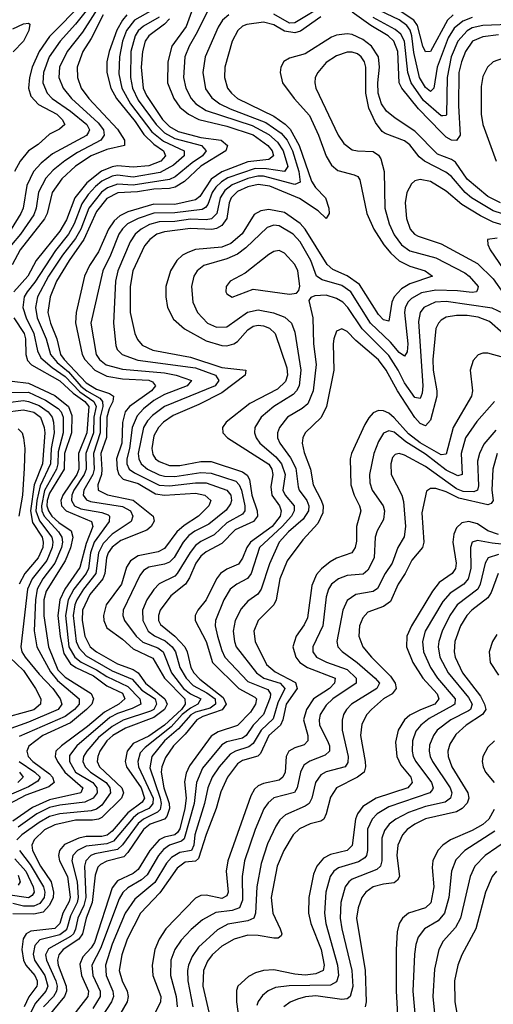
# Model space of a CAD drawing. Header units: inches. Extents: x 884549 to 1028252, y 526810 to 653624.
# Tile 780 of 1056: x 1014316 to 1016130, y 594480 to 598252. Entities that reach past the tile are written whole.
import ezdxf

# ---------------------------------------------------------------- set-up
doc = ezdxf.new("R2010")
doc.units = ezdxf.units.IN
doc.header["$MEASUREMENT"] = 0
doc.layers.add('B0519', color=7, linetype='Continuous')

msp = doc.modelspace()

# ---------------------------------------------------------------- linework, layer by layer
at = {"layer": 'B0519', "color": 5}
for points, elevation in [([(1014619.7, 598350), (1014530, 598235.4), (1014471.5, 598170), (1014429, 598110), (1014406.5, 598050), (1014404.8, 598010), (1014421.3, 597970), (1014439.9, 597950), (1014510, 597902), (1014572.6, 597850), (1014582.9, 597830), (1014579.2, 597820.8), (1014571.5, 597808.5), (1014441.5, 597738.5), (1014397.5, 597702.5), (1014369, 597671), (1014342.8, 597617.2), (1014329.6, 597530.4), (1014319.8, 597510), (1014283.3, 597450)], 2240), ([(1014624.1, 598310), (1014556.1, 598204), (1014497.9, 598130), (1014468.8, 598070), (1014466.1, 598030), (1014482.1, 597990), (1014514.9, 597950), (1014616.9, 597856.9), (1014636.3, 597830), (1014639.6, 597810), (1014626.9, 597790), (1014536.8, 597743.2), (1014488.4, 597711.6), (1014444.3, 597675.7), (1014415.5, 597644.5), (1014388.1, 597591.9), (1014379, 597530), (1014370, 597504.7), (1014318.6, 597430), (1014283.8, 597390)], 2260), ([(1014560.8, 598319.2), (1014430, 598187.6), (1014391, 598130), (1014363.3, 598070), (1014352.8, 598030), (1014349.4, 597990), (1014358.7, 597958.7), (1014387.3, 597927.3), (1014458.5, 597890), (1014478.6, 597870), (1014488.5, 597850), (1014467.7, 597832.3), (1014430, 597813.5), (1014386.2, 597773.9), (1014350, 597749.4), (1014318.2, 597710), (1014296.2, 597670)], 2220), ([(1014984.7, 598310), (1014954.1, 598225.9), (1014898.7, 598150), (1014883.6, 598090), (1014882.5, 598010), (1014906, 597950), (1014930, 597916.6), (1014962, 597890), (1015001.8, 597870), (1015110, 597843.8), (1015210.3, 597810.3), (1015266.6, 597770), (1015282.7, 597750), (1015288.8, 597730), (1015270, 597716.6), (1015190, 597707.2), (1015090, 597669.8), (1015050, 597641.2), (1015005.5, 597574.5), (1014990, 597562), (1014910, 597543.6), (1014830, 597545), (1014730, 597515.5), (1014699.6, 597500.5), (1014678.1, 597481.9), (1014655.5, 597450), (1014617.8, 597362.2), (1014583.5, 597310), (1014564.6, 597270), (1014532.5, 597130), (1014529.3, 597090.7), (1014555.5, 596970), (1014565.5, 596950), (1014603.7, 596910), (1014650, 596886.7), (1014710, 596876.1), (1014810.8, 596870.8), (1014824.7, 596864.7), (1014836.1, 596850), (1014821.1, 596830), (1014736.2, 596770), (1014720.5, 596750), (1014710, 596709.6), (1014707.6, 596630), (1014687.3, 596570), (1014688.9, 596530), (1014695.2, 596510), (1014712, 596492), (1014770, 596474.9), (1014835.8, 596435.8), (1014870, 596431.2), (1014990, 596438.9), (1015025.7, 596430), (1015048, 596410), (1015041.1, 596390), (1015001, 596350), (1014945.6, 596314.4), (1014918.1, 596290), (1014870, 596226), (1014846.7, 596213.3), (1014770, 596198), (1014740.6, 596179.4), (1014724.6, 596155.4), (1014705.6, 596090), (1014646.7, 596010), (1014636.8, 595970), (1014638.2, 595950), (1014650, 595922.4), (1014710, 595878.6), (1014750, 595842.2), (1014826.4, 595806.4), (1014870.9, 595730), (1014949.1, 595650), (1014950.2, 595630), (1014935.3, 595610), (1014871, 595549), (1014810, 595507.7), (1014750, 595479.5), (1014727.9, 595450), (1014719.8, 595410), (1014725, 595390), (1014781, 595310), (1014793.6, 595270), (1014785, 595255), (1014730, 595214.3), (1014670, 595143.6), (1014651.4, 595128.6), (1014630, 595123), (1014570, 595122.7), (1014543, 595117), (1014488, 595092), (1014468.6, 595070), (1014464.1, 595050), (1014468.2, 595030), (1014498.8, 594970), (1014509.3, 594890.7), (1014505.9, 594874.1), (1014481.1, 594830), (1014469.8, 594790), (1014450, 594770.4), (1014359, 594761), (1014340.1, 594750), (1014328.9, 594731.1), (1014324.1, 594690), (1014330.2, 594650), (1014339.3, 594630), (1014373.5, 594590), (1014383.2, 594570), (1014382.2, 594557.8), (1014381.3, 594550), (1014351.4, 594508.6), (1014332.7, 594470)], 2420), ([(1015488.3, 598311.7), (1015370, 598239.4), (1015350, 598238.2), (1015290, 598272.5)], 2460), ([(1014635.4, 598270), (1014590, 598179.9), (1014558.3, 598130), (1014536.1, 598070), (1014536.8, 598030), (1014551, 597990), (1014581.3, 597950), (1014690, 597832.5), (1014717.7, 597790), (1014717.4, 597770), (1014650, 597755.3), (1014590, 597730.6), (1014529.2, 597690.8), (1014477.1, 597642.9), (1014440.1, 597590), (1014420.7, 597510), (1014411.2, 597488.8), (1014317.6, 597370), (1014286.6, 597313.4)], 2280), ([(1014726.6, 598270), (1014709.2, 598250), (1014688.1, 598211.9), (1014658.4, 598130), (1014649.3, 598090), (1014650, 598050), (1014665.4, 597990), (1014687, 597950), (1014758.3, 597861.7), (1014791.6, 597811.6), (1014830, 597775.2), (1014866.2, 597750), (1014874.2, 597730), (1014856, 597710), (1014810, 597692.6), (1014750, 597687.4), (1014690, 597692.3), (1014670, 597688.9), (1014628.8, 597671.2), (1014572.6, 597627.4), (1014527, 597570), (1014494.8, 597485.2), (1014470, 597442.3), (1014378.7, 597330), (1014347, 597270), (1014293.1, 597210)], 2320), ([(1014826.2, 598290), (1014755.7, 598250), (1014725.4, 598210), (1014710.2, 598170), (1014697.8, 598110), (1014696, 598044), (1014706.7, 597990), (1014740.7, 597930), (1014822.6, 597822.6), (1014866.8, 597786.8), (1014945.4, 597750), (1014945.6, 597730), (1014904.9, 597695.2), (1014853.5, 597666.5), (1014750, 597649), (1014690, 597656.8), (1014670, 597653.2), (1014630, 597633.1), (1014606.4, 597613.6), (1014577.7, 597582.3), (1014553.5, 597546.5), (1014524.6, 597470), (1014503, 597430), (1014452.6, 597367.4), (1014373.2, 597246.8), (1014343.9, 597210), (1014332.6, 597190), (1014328.4, 597150), (1014340.3, 597110), (1014369.9, 597050), (1014383.9, 596983.9), (1014396.8, 596956.8), (1014439.6, 596919.6), (1014490, 596884.9), (1014545.8, 596825.8), (1014599.4, 596790), (1014608.8, 596770), (1014600.3, 596730), (1014599.2, 596670), (1014569.5, 596590), (1014570.8, 596530), (1014563.2, 596510), (1014523.7, 596450), (1014515.3, 596430), (1014514, 596410), (1014526.2, 596390), (1014550, 596378.8), (1014630, 596364.3), (1014654.8, 596354.8), (1014660.5, 596350), (1014658.4, 596330), (1014601.3, 596250), (1014587.3, 596210), (1014579.5, 596150), (1014570, 596130.3), (1014523.3, 596070), (1014501.2, 596030), (1014490.9, 595970), (1014504.1, 595850), (1014527.4, 595810), (1014551, 595791), (1014610, 595761.5), (1014650, 595735.6), (1014730, 595697.8), (1014776.2, 595650), (1014779.5, 595630), (1014746.5, 595613.5), (1014690, 595594.8), (1014661.7, 595578.3), (1014534.1, 595470), (1014506.7, 595433.3), (1014506.1, 595410), (1014529.6, 595370), (1014595.7, 595330), (1014611.4, 595310), (1014612.7, 595290), (1014597.6, 595270), (1014565.3, 595254.8), (1014470, 595243.5), (1014430, 595233.9), (1014381.6, 595210), (1014310, 595158.5)], 2340), ([(1015037.4, 598290), (1014996.2, 598203.8), (1014964.5, 598150), (1014949.1, 598110), (1014943.7, 598030), (1014952.2, 597990), (1014972.3, 597950), (1014990.9, 597930), (1015030, 597904), (1015206.3, 597846.3), (1015270, 597812.7), (1015303, 597783), (1015325.8, 597750), (1015342.9, 597690), (1015330, 597670), (1015261, 597681), (1015218.3, 597681.7), (1015113.6, 597646.4), (1015088.7, 597631.3), (1015066.8, 597610), (1015053.6, 597590), (1015036.1, 597543.9), (1015027.8, 597532.2), (1015015, 597525), (1014910, 597512.2), (1014830, 597511.3), (1014769.4, 597490.6), (1014729.4, 597470), (1014709.1, 597450.9), (1014695.5, 597430), (1014664.2, 597350), (1014633.8, 597290), (1014588.8, 597090), (1014608.6, 596970), (1014621.7, 596950), (1014647.4, 596930), (1014710, 596912.7), (1014870, 596899), (1014914.9, 596890), (1014974, 596870), (1014957.2, 596850), (1014870, 596815.6), (1014830, 596792.6), (1014790, 596761.9), (1014765.4, 596734.6), (1014746.1, 596690), (1014736.3, 596610), (1014726.5, 596570), (1014726.2, 596550), (1014734.7, 596530), (1014755.6, 596515.6), (1014850, 596469.1), (1014890, 596466), (1014990, 596477.3), (1015030, 596477.3), (1015109.5, 596450), (1015124.9, 596430), (1015127.1, 596410), (1015123.1, 596396.9), (1015106.7, 596373.3), (1015040.8, 596319.2), (1014987.2, 596292.8), (1014964.2, 596275.8), (1014942.2, 596250), (1014907.7, 596192.3), (1014890, 596173.8), (1014870, 596165.8), (1014810, 596154.5), (1014790, 596141.5), (1014776.6, 596123.4), (1014711.7, 595990), (1014710.5, 595970), (1014717.5, 595950), (1014762.5, 595890), (1014787.7, 595867.7), (1014845.3, 595845.3), (1014865.1, 595830), (1014898, 595750), (1014942.8, 595690), (1014970, 595669.1), (1015009.6, 595650), (1014998.9, 595630), (1014970, 595615.1), (1014938.9, 595590), (1014896.6, 595543.4), (1014796.1, 595463.9), (1014776.8, 595443.2), (1014767.9, 595410), (1014770.5, 595390), (1014826.9, 595270), (1014826.2, 595250), (1014819.7, 595240.3), (1014810, 595230), (1014770, 595210.9), (1014750, 595194.1), (1014675.2, 595104.8), (1014650, 595095.6), (1014570, 595086.2), (1014537.3, 595070), (1014519.9, 595050), (1014516.2, 595030), (1014535.4, 594950), (1014539.7, 594890), (1014536.6, 594870), (1014510, 594818.8), (1014496.8, 594770), (1014490, 594761.7), (1014470, 594746.9), (1014392.7, 594727.3), (1014374.3, 594705.7), (1014367.5, 594672.5), (1014371.9, 594650), (1014412.5, 594590), (1014423.1, 594550), (1014415.6, 594530), (1014375.8, 594484.2), (1014358.3, 594450)], 2440), ([(1015116.6, 598270), (1015093.3, 598250), (1015076.5, 598223.5), (1015026.3, 598110), (1015017.8, 598050), (1015027.1, 597987.1), (1015052, 597952), (1015082.6, 597930), (1015122.7, 597910), (1015258.3, 597858.3), (1015317.5, 597817.5), (1015340.4, 597790), (1015360.4, 597750), (1015385.2, 597670), (1015391, 597629), (1015370, 597620.9), (1015250, 597652.1), (1015227.6, 597652.4), (1015190, 597644), (1015130, 597619.8), (1015102.1, 597597.9), (1015084.2, 597570), (1015070.5, 597509.5), (1015051, 597489), (1015030, 597484.9), (1014970, 597487.5), (1014910, 597479.3), (1014850, 597477.5), (1014813.1, 597466.9), (1014781.3, 597450), (1014758.8, 597430), (1014738.8, 597401.2), (1014692.2, 597290), (1014683.4, 597250), (1014674.6, 597090), (1014683.8, 597003.8), (1014689, 596989), (1014709, 596969), (1014768.2, 596948.2), (1014990, 596917.9), (1015066.6, 596890), (1015079, 596870), (1015064.5, 596850), (1014871.1, 596770), (1014824.6, 596735.4), (1014805.1, 596714.9), (1014790, 596689.2), (1014770.3, 596590), (1014772.1, 596570), (1014781.3, 596550), (1014806.1, 596530), (1014850, 596508.6), (1014870, 596503.4), (1014910, 596502), (1015010, 596516.8), (1015050, 596515.5), (1015143.9, 596483.9), (1015157.3, 596470), (1015165, 596450), (1015177.8, 596390), (1015178.2, 596370), (1015170, 596358.4), (1015110, 596324.1), (1015061.1, 596278.9), (1015010, 596252.9), (1014990, 596237.4), (1014968.6, 596211.4), (1014919.5, 596130), (1014910, 596120.9), (1014850, 596091.3), (1014830.3, 596069.7), (1014803.5, 596030), (1014786.9, 595990), (1014787.5, 595950), (1014807.5, 595910), (1014831.8, 595891.8), (1014873.1, 595873.1), (1014899.8, 595850), (1014913, 595830), (1014929.2, 595770), (1014953.5, 595730), (1014980.9, 595700.9), (1015033, 595673), (1015064.2, 595650), (1015066.3, 595630), (1015045.9, 595614.1), (1014990, 595598.9), (1014971.3, 595588.7), (1014924.3, 595535.7), (1014871.2, 595490), (1014822.7, 595430), (1014814.5, 595385.5), (1014853.8, 595270), (1014858, 595250), (1014853.5, 595226.5), (1014843.4, 595216.6), (1014790.2, 595189.8), (1014770, 595173.2), (1014709.3, 595090.7), (1014690, 595073.6), (1014603.6, 595056.4), (1014588.1, 595050), (1014568.7, 595030), (1014564.6, 595010), (1014568.9, 594890), (1014561.6, 594858.5), (1014538.4, 594810), (1014530, 594768.3), (1014521.4, 594750), (1014510, 594739.7), (1014426.8, 594693.2), (1014415.3, 594670), (1014418.2, 594650), (1014454, 594570), (1014458.9, 594550), (1014457, 594530), (1014445.2, 594510), (1014407.1, 594470)], 2460), ([(1016150, 598194.3), (1016090, 598186.8), (1016050.6, 598169.4), (1016024.2, 598130), (1016008, 598090), (1015998.3, 598050), (1015997.6, 597922.4), (1016003.9, 597810), (1015990, 597789), (1015970, 597791), (1015950, 597802.4), (1015930, 597821.4), (1015843.3, 597910), (1015779.8, 597990), (1015770.3, 598010.3), (1015765, 598130), (1015748.7, 598170), (1015727.2, 598190), (1015660.6, 598230), (1015590, 598280.4)], 2480), ([(1016050, 598260.5), (1016013.1, 598246.9), (1015980.8, 598219.2), (1015957.5, 598182.5), (1015915, 598070), (1015902.5, 597990), (1015890, 597976.4), (1015870, 597992.2), (1015847.8, 598030), (1015826.4, 598126.4), (1015817.9, 598190), (1015811.6, 598211.6), (1015799.5, 598230), (1015770, 598250.9), (1015670, 598298.7)], 2440), ([(1015976.7, 598270), (1015955.3, 598250), (1015890, 598130.4), (1015870, 598129), (1015860.2, 598150), (1015839.8, 598230), (1015826.5, 598250), (1015750, 598300.3)], 2420), ([(1014890, 598255.2), (1014870, 598234.5), (1014810.1, 598190), (1014796.3, 598170), (1014785.8, 598130), (1014781.6, 598070), (1014788.8, 597990), (1014802, 597962), (1014862.9, 597870), (1014890, 597842.9), (1014923.4, 597823.4), (1015010, 597801.1), (1015087.1, 597790), (1015112.4, 597770), (1015105.1, 597750), (1015009.7, 597690.3), (1014947.7, 597632.3), (1014911.4, 597610), (1014890, 597604.8), (1014830, 597602.9), (1014767.4, 597592.6), (1014691.9, 597588.1), (1014650, 597566.4), (1014610, 597517.2), (1014562, 597410), (1014505.5, 597330), (1014456.2, 597250), (1014432.1, 597190), (1014423.5, 597130), (1014433.4, 597090), (1014457.6, 597030), (1014472.3, 596970), (1014486.3, 596950), (1014570, 596861.2), (1014610, 596836.8), (1014660.2, 596820.2), (1014675.2, 596810), (1014672.2, 596790), (1014658.3, 596761.7), (1014649.8, 596730), (1014648, 596652), (1014627.2, 596590), (1014631.1, 596528.9), (1014629.2, 596510), (1014615, 596470), (1014616.5, 596450), (1014651.7, 596431.7), (1014750, 596411.4), (1014827, 596350), (1014831.2, 596331.2), (1014819, 596310), (1014803.2, 596296.8), (1014703, 596257), (1014670, 596231.7), (1014655, 596210), (1014648.1, 596190), (1014642.1, 596130), (1014633.9, 596110), (1014584.2, 596050), (1014556.6, 595990), (1014555.3, 595950), (1014564.9, 595890), (1014586, 595850), (1014610, 595830), (1014690, 595784.3), (1014750, 595762.4), (1014769.9, 595749.9), (1014797.9, 595710), (1014872.1, 595650), (1014881.4, 595630), (1014870.6, 595610), (1014830, 595578.8), (1014721.8, 595538.2), (1014672.8, 595510), (1014649.8, 595490), (1014623.1, 595450), (1014614.7, 595430), (1014612.8, 595410), (1014622.2, 595390), (1014707, 595310), (1014713.7, 595290), (1014705.6, 595270), (1014630, 595196.2), (1014618.2, 595190), (1014594.5, 595185.5), (1014530, 595185.4), (1014450, 595168.4), (1014411.3, 595148.7), (1014371, 595110), (1014362.9, 595090), (1014365.4, 595070), (1014395.6, 595010), (1014435.9, 594950), (1014445.4, 594910), (1014444.2, 594890), (1014430, 594859.7), (1014406.2, 594833.8), (1014370, 594825.5), (1014290, 594827)], 2380), ([(1014290, 598216.6), (1014330, 598235.6), (1014350, 598238.7), (1014355.1, 598235.1), (1014351.3, 598210), (1014330.4, 598170), (1014290.9, 598129.1)], 2180), ([(1014850, 598261.6), (1014790, 598227.8), (1014770.2, 598209.8), (1014757.9, 598190), (1014741.7, 598130), (1014739.9, 598030), (1014747.6, 597990), (1014770, 597944.3), (1014839.1, 597850), (1014870, 597819.2), (1014910, 597796.8), (1015012.8, 597770), (1015030.8, 597750), (1015015.9, 597730), (1014976.2, 597703.8), (1014911.6, 597650), (1014890, 597639.5), (1014750, 597618.1), (1014690, 597621.8), (1014651.9, 597608.1), (1014628.7, 597591.3), (1014580.8, 597530), (1014550.2, 597450), (1014530, 597413.6), (1014480.2, 597350), (1014426.5, 597270), (1014384, 597190), (1014376.2, 597150), (1014382.7, 597110), (1014416.9, 597030), (1014433.2, 596970), (1014459, 596939), (1014502.7, 596902.7), (1014550, 596848.4), (1014573, 596830), (1014622.5, 596802.5), (1014632.8, 596790), (1014633.8, 596770), (1014624.6, 596730), (1014624.6, 596670), (1014598, 596590), (1014600.7, 596530), (1014595.4, 596510), (1014561.4, 596450), (1014559.2, 596430), (1014572.2, 596412.2), (1014586.5, 596406.5), (1014710, 596387.1), (1014740.1, 596370), (1014749.7, 596350), (1014743.3, 596330), (1014670, 596280.8), (1014635.1, 596244.9), (1014617.8, 596210), (1014606.9, 596130), (1014559.8, 596070), (1014534.6, 596030), (1014526.6, 596010), (1014521.2, 595970), (1014532.6, 595870), (1014543.9, 595843.9), (1014570, 595815.7), (1014670, 595757.7), (1014746.1, 595726.1), (1014784.2, 595684.2), (1014834.5, 595650), (1014839.9, 595630), (1014829.8, 595610), (1014817, 595603), (1014711.7, 595568.3), (1014670, 595544.5), (1014618, 595502), (1014572.5, 595450), (1014560.4, 595430), (1014557.9, 595410), (1014566.1, 595390), (1014587.3, 595370), (1014646.5, 595330), (1014661.7, 595310), (1014664, 595290), (1014630, 595242.7), (1014610, 595227.8), (1014590, 595221.4), (1014470, 595210.5), (1014430, 595199.5), (1014390, 595177.2), (1014324.1, 595130), (1014304.3, 595110)], 2360), ([(1015470, 598263.4), (1015391.7, 598208.3), (1015370, 598202.1), (1015330, 598207.9), (1015290, 598232.2), (1015250, 598242.4), (1015185.9, 598234.1), (1015170, 598226.6), (1015152.2, 598210), (1015129.7, 598170), (1015101.3, 598070), (1015099.9, 598030), (1015112.4, 597990), (1015126.8, 597970), (1015150.6, 597950), (1015290, 597881.9), (1015332.3, 597852.3), (1015352, 597832), (1015386.1, 597770), (1015433.7, 597633.7), (1015449.7, 597609.7), (1015486.9, 597570), (1015500.1, 597530), (1015501, 597510), (1015490, 597489.9), (1015459.5, 597519.5), (1015387.5, 597567.5), (1015274.3, 597614.3), (1015230, 597620.3), (1015190, 597611.5), (1015150, 597594.1), (1015125.5, 597570), (1015118.5, 597550), (1015109.8, 597490), (1015090, 597463), (1015070, 597451.7), (1015051.5, 597448.5), (1014970, 597451.6), (1014870, 597439.4), (1014841.8, 597430), (1014814.3, 597410), (1014794.5, 597385.5), (1014748.8, 597290), (1014738.8, 597230), (1014739.3, 597130), (1014756.6, 597050), (1014766.9, 597026.9), (1014785, 597005), (1014825.8, 596985.9), (1014970, 596959.2), (1015090, 596920), (1015181.8, 596910), (1015180.3, 596890), (1015090, 596822.6), (1015002.1, 596777.9), (1014903.9, 596736.1), (1014867.1, 596710), (1014847.7, 596690), (1014830, 596658.5), (1014821.8, 596610), (1014826.1, 596586.1), (1014836.3, 596570), (1014850, 596559.2), (1014890, 596544.3), (1014930, 596544.2), (1015010, 596559), (1015050, 596559.8), (1015170, 596519.5), (1015186.8, 596506.8), (1015196.5, 596490), (1015205.8, 596430), (1015226.1, 596370), (1015226.6, 596350), (1015211.9, 596330), (1015141.9, 596298.1), (1015090, 596245.8), (1015030, 596214.1), (1015010, 596197.1), (1014990.5, 596170), (1014966.2, 596113.8), (1014951, 596090), (1014895, 596045), (1014853.8, 595990), (1014847.1, 595970), (1014847.6, 595950), (1014855.1, 595935.1), (1014910.6, 595890.6), (1014947.9, 595850), (1014957.4, 595830), (1014970.9, 595770), (1014982.4, 595750), (1015005.6, 595725.6), (1015095.8, 595655.8), (1015107.1, 595630), (1015091.5, 595608.5), (1015017.1, 595582.9), (1014994.4, 595570), (1014950, 595515.7), (1014904.9, 595470), (1014873.9, 595426.1), (1014859.9, 595390), (1014858.1, 595370), (1014867.7, 595310), (1014888.9, 595250), (1014889.9, 595230), (1014880, 595200), (1014870, 595189), (1014816.2, 595170), (1014790.3, 595150), (1014730, 595061.7), (1014714.2, 595045.8), (1014650, 595028.1), (1014624.8, 595015.2), (1014615, 595005), (1014605.2, 594974.8), (1014593.3, 594870), (1014569.9, 594810), (1014556.2, 594750), (1014542.1, 594730), (1014482.4, 594690), (1014465.5, 594670), (1014460.9, 594650), (1014463.7, 594630), (1014493.3, 594550), (1014495.4, 594530), (1014487.5, 594510), (1014421.7, 594430)], 2480), ([(1016290, 598238), (1016090, 598229.4), (1016050, 598220.3), (1016030, 598209.7), (1015994.8, 598170), (1015969.2, 598110), (1015953.5, 598030), (1015951.1, 597888.9), (1015950, 597885.1), (1015936.7, 597883.3), (1015930, 597883.9), (1015862.6, 597942.6), (1015815.6, 598010), (1015803.3, 598050), (1015790, 598169.1), (1015776.3, 598196.3), (1015754.6, 598214.6), (1015670, 598260.6)], 2460), ([(1016158.2, 597550), (1016110, 597575.3), (1016030, 597641.7), (1015985.8, 597705.8), (1015970, 597717), (1015916.9, 597736.9), (1015830, 597825.3), (1015754.4, 597874.4), (1015721.8, 597901.8), (1015702.1, 597930), (1015689.5, 597970), (1015688.4, 598010), (1015695, 598070), (1015690.2, 598110), (1015663.7, 598150), (1015630, 598176.3), (1015590, 598194.9), (1015570, 598197.7), (1015530, 598192.9), (1015510, 598184.6), (1015410, 598121.5), (1015350, 598104.3), (1015327.8, 598092.2), (1015315.9, 598070), (1015313.4, 598050), (1015322.9, 598010), (1015367.3, 597950), (1015425.6, 597885.6), (1015460.4, 597810), (1015490, 597728.8), (1015510, 597694.6), (1015534.7, 597674.7), (1015597.7, 597657.7), (1015610.8, 597650.8), (1015618.9, 597638.9), (1015645.3, 597510), (1015672.9, 597450), (1015711, 597390), (1015737.3, 597357.3), (1015770, 597328.8), (1015810, 597307.6), (1015868.9, 597290), (1015898, 597270), (1015810, 597240.4), (1015778.8, 597221.2), (1015750.8, 597190), (1015741, 597170), (1015730, 597097.6), (1015710, 597102.5), (1015690, 597122.5), (1015617.5, 597237.5), (1015570.8, 597270.8), (1015515.3, 597295.3), (1015493.8, 597313.8), (1015410, 597449.6), (1015390, 597470.8), (1015330, 597513.3), (1015270, 597525.4), (1015240, 597520), (1015214.5, 597505.5), (1015168.2, 597431.8), (1015125.4, 597394.6), (1015090, 597380.8), (1014990, 597371.1), (1014959.8, 597360.2), (1014939.8, 597350), (1014917.4, 597330), (1014894, 597290), (1014876.3, 597230), (1014875.2, 597190), (1014881.5, 597150), (1014904.6, 597104.6), (1014947.2, 597067.2), (1015030, 597022.1), (1015090, 597003.5), (1015110, 597002.7), (1015136, 597010), (1015150, 597019.7), (1015190, 597064.4), (1015210, 597077.4), (1015230, 597081.4), (1015250, 597078.9), (1015273.1, 597070), (1015294.5, 597050), (1015339, 596919), (1015341.6, 596890), (1015334.1, 596865.9), (1015303.6, 596836.4), (1015197.7, 596782.3), (1015107.5, 596710), (1015092.2, 596690), (1015093.6, 596670), (1015112.6, 596650), (1015270, 596549.7), (1015282.4, 596530), (1015286.1, 596510), (1015278.1, 596461.9), (1015281.7, 596430), (1015310.6, 596390), (1015318, 596370), (1015313.2, 596350), (1015283.2, 596310), (1015199.8, 596250), (1015185.5, 596230), (1015170, 596188.7), (1015154, 596166), (1015110, 596146.8), (1015085, 596130), (1015069.8, 596110.2), (1015030.1, 596030), (1014998.3, 595990), (1014988.1, 595970), (1014987.5, 595950), (1015030.4, 595870.4), (1015055.1, 595790), (1015155.3, 595690), (1015216.9, 595656.9), (1015223.7, 595650), (1015219.4, 595630), (1015200.3, 595599.7), (1015150, 595548), (1015076.3, 595523.8), (1015050, 595508), (1014966.5, 595393.5), (1014953.8, 595366.3), (1014947.1, 595332.9), (1014953, 595270), (1014949, 595230), (1014930, 595151.9), (1014921, 595139), (1014910, 595129.6), (1014870, 595121.1), (1014850, 595110), (1014814.1, 595070), (1014770, 594996.2), (1014750, 594981.9), (1014690, 594953.8), (1014670, 594926.3), (1014602.8, 594717.2), (1014590, 594696.3), (1014557.6, 594662.4), (1014545.8, 594634.2), (1014552.9, 594590), (1014579.5, 594530), (1014576.9, 594510), (1014483.8, 594390)], 2520), ([(1016230, 597488.4), (1016130, 597520.1), (1016046.6, 597570), (1016022.6, 597590), (1015970, 597651.9), (1015948.2, 597668.2), (1015866.4, 597710), (1015846.6, 597726.6), (1015810, 597772.7), (1015790, 597788.4), (1015715.9, 597815.9), (1015704.3, 597824.3), (1015678.6, 597858.6), (1015653.2, 597913.2), (1015642, 597970), (1015641.9, 598070), (1015637, 598090), (1015624.2, 598110), (1015610, 598120.9), (1015590, 598127.9), (1015570, 598127.9), (1015530, 598114), (1015490, 598088.5), (1015458.3, 598050), (1015448.2, 598030), (1015446.4, 598010), (1015450.8, 597990), (1015536, 597810), (1015557.6, 597777.6), (1015590, 597753.9), (1015610, 597749.1), (1015670, 597747.3), (1015690, 597733.4), (1015699.2, 597719.2), (1015712.1, 597670), (1015715.3, 597530), (1015731.4, 597470), (1015750, 597427.5), (1015778.3, 597390), (1015810, 597366.4), (1015910, 597340.1), (1016021.9, 597281.9), (1016037.9, 597270), (1016072.2, 597230), (1016070, 597218), (1016066, 597210), (1016050, 597206.6), (1015993.5, 597213.5), (1015910, 597215.8), (1015854.9, 597205.1), (1015816.4, 597183.6), (1015803.1, 597170), (1015792.1, 597147.9), (1015790.1, 597129.9), (1015803.5, 597010), (1015800.4, 596979.6), (1015790, 596962.5), (1015770, 596976.6), (1015736.2, 597016.2), (1015659.8, 597090), (1015584.9, 597210), (1015550, 597233.5), (1015475.1, 597255.1), (1015452.4, 597270), (1015431.3, 597330), (1015390, 597400.8), (1015363.4, 597430), (1015310, 597462.6), (1015290, 597465), (1015263.6, 597456.4), (1015181.8, 597378.2), (1015150, 597353.6), (1015110, 597335.7), (1015021.1, 597310), (1014995.9, 597290), (1014983.6, 597270), (1014974.4, 597230), (1014979.8, 597170), (1014996.6, 597130), (1015036, 597090), (1015070, 597074.5), (1015110, 597075.3), (1015188.8, 597131.1), (1015230, 597140.1), (1015288.8, 597128.8), (1015331.9, 597111.9), (1015357.2, 597090), (1015370, 597054.4), (1015392.4, 596910), (1015386.9, 596850), (1015376.6, 596830), (1015363.4, 596816.6), (1015289.1, 596770), (1015240.9, 596730), (1015216.6, 596690), (1015214.9, 596670), (1015221.6, 596650), (1015236.4, 596630), (1015297.4, 596577.3), (1015318.8, 596550), (1015332.3, 596510), (1015324.2, 596450), (1015333.4, 596430), (1015367.2, 596390), (1015367.1, 596370), (1015356.6, 596350), (1015321.8, 596310), (1015235, 596230), (1015203.2, 596130), (1015189, 596111), (1015147.9, 596090), (1015122.5, 596070), (1015098.5, 596030), (1015065.9, 595950), (1015065.1, 595930), (1015074.2, 595890), (1015090, 595835.8), (1015102.4, 595810), (1015190, 595716.4), (1015265.9, 595685.9), (1015277.1, 595670), (1015275.6, 595655.6), (1015250, 595590.8), (1015210.3, 595550), (1015182.9, 595510), (1015170, 595500), (1015110, 595485.7), (1015090, 595473.9), (1015015.7, 595384.3), (1014993.4, 595330), (1014984, 595250), (1014946.1, 595113.9), (1014935.2, 595104.8), (1014890.3, 595089.7), (1014867.1, 595072.9), (1014847.6, 595050), (1014804.3, 594975.7), (1014782.8, 594957.2), (1014730, 594926.2), (1014711.6, 594908.4), (1014696.3, 594883.7), (1014625.4, 594694.6), (1014591.6, 594630), (1014596.2, 594590), (1014624.2, 594530), (1014623.9, 594510), (1014595.9, 594464.1)], 2540), ([(1016170, 598104.6), (1016130, 598090.3), (1016107.9, 598070), (1016090, 598034.2), (1016083.7, 597996.3), (1016084.1, 597890), (1016089.8, 597850), (1016141.4, 597710)], 2520), ([(1016190, 597458.9), (1016130, 597476.8), (1016081, 597501), (1016010, 597544.5), (1015950, 597595.3), (1015890, 597632), (1015850, 597639.4), (1015830, 597634.4), (1015816.5, 597623.5), (1015799, 597590), (1015792.5, 597550), (1015797.5, 597490), (1015811.6, 597450), (1015829, 597430), (1015842.7, 597422.7), (1015930, 597393.1), (1016070, 597318.5), (1016130, 597259.1), (1016170, 597202.7)], 2560), ([(1016145, 597415), (1016108.4, 597410), (1016109, 597391), (1016118, 597370), (1016220.5, 597220.5)], 2580), ([(1016170, 597126.2), (1016126.6, 597146.6), (1015950, 597172.3), (1015907.9, 597170), (1015864.6, 597150), (1015849.7, 597130), (1015844.3, 597095.7), (1015860.7, 596850), (1015858.3, 596821.7), (1015850, 596801.5), (1015830, 596804.5), (1015790, 596861.4), (1015766.5, 596910), (1015730, 596965), (1015627.4, 597067.4), (1015573.6, 597150), (1015553.5, 597170), (1015530, 597184.4), (1015490, 597196.3), (1015446, 597194), (1015431.7, 597188.3), (1015423.6, 597176.4), (1015438.7, 597110), (1015441.9, 597010), (1015451.6, 596931.6), (1015440.2, 596830), (1015419.2, 596780.8), (1015398, 596762), (1015342.5, 596730), (1015311.1, 596690), (1015303.9, 596670), (1015304, 596650), (1015312.6, 596630), (1015353.9, 596573.9), (1015374.1, 596534.1), (1015382.6, 596462.6), (1015386.8, 596450), (1015416.4, 596410), (1015423.6, 596390), (1015422, 596370), (1015401.5, 596338.5), (1015346.2, 596290), (1015310.4, 596250), (1015272.3, 596167.7), (1015241, 596070), (1015228.4, 596051.6), (1015190, 596024.6), (1015164.4, 595995.6), (1015141.6, 595950), (1015133.9, 595910), (1015138.2, 595870), (1015145.6, 595850), (1015222.5, 595750), (1015250.6, 595730), (1015313.3, 595710), (1015332, 595690), (1015305.2, 595634.8), (1015286.5, 595573.5), (1015241.2, 595530), (1015210, 595478.9), (1015193.6, 595466.4), (1015142.1, 595450), (1015121.9, 595438.1), (1015079.6, 595390), (1015053, 595350), (1015036.4, 595310), (1015023.7, 595250), (1014986.7, 595130), (1014982.6, 595090), (1014973.5, 595070), (1014930, 595062), (1014897, 595043), (1014878.9, 595021.1), (1014833.7, 594946.3), (1014757.3, 594882.7), (1014720.2, 594830), (1014670, 594711), (1014644.1, 594630), (1014647.4, 594590), (1014672.8, 594530), (1014674.6, 594510), (1014667.2, 594490), (1014628.8, 594431.2)], 2560), ([(1014293.1, 597110), (1014332.7, 597050), (1014338, 597030), (1014339, 596970), (1014346.3, 596946.3), (1014361.6, 596930), (1014470, 596868.4), (1014520.9, 596820.9), (1014564.9, 596790), (1014581, 596770), (1014572.7, 596670), (1014541.5, 596590), (1014542.7, 596530), (1014534.5, 596510), (1014480.7, 596430), (1014473.8, 596410), (1014476.6, 596390), (1014493.8, 596370), (1014590.3, 596330.3), (1014596.6, 596310), (1014570, 596245.8), (1014546.6, 596153.4), (1014489.2, 596070), (1014469.6, 596030), (1014462.1, 595970), (1014471.1, 595888.9), (1014484.7, 595824.7), (1014510, 595784.9), (1014531, 595770), (1014598.3, 595738.3), (1014650, 595700.7), (1014710, 595671.6), (1014718.3, 595650), (1014695.5, 595630), (1014640.1, 595599.9), (1014575.9, 595544.1), (1014475.5, 595470), (1014454.8, 595450), (1014451.8, 595430), (1014460.3, 595410), (1014488.6, 595370), (1014557.3, 595310), (1014549.6, 595290), (1014430, 595264.1), (1014365.5, 595234.5), (1014290, 595181.6)], 2320), ([(1016168.7, 597050), (1016115.9, 597095.9), (1016072.1, 597112.1), (1016030, 597118.3), (1015990, 597118.3), (1015950, 597112.1), (1015930, 597100.7), (1015919.8, 597090), (1015910.8, 597069.2), (1015899.1, 596950), (1015900.2, 596910), (1015914.6, 596830), (1015913.8, 596810), (1015890, 596717.7), (1015870, 596696.3), (1015850, 596705.3), (1015830, 596727.9), (1015763.1, 596830), (1015720.3, 596910), (1015690, 596948.8), (1015603.1, 597023.1), (1015570, 597057.5), (1015550, 597067.5), (1015530, 597058.7), (1015519.3, 597030), (1015517.1, 597010), (1015518.8, 596910), (1015491.8, 596770), (1015471.3, 596728.7), (1015410.1, 596670), (1015400.6, 596650), (1015398.2, 596630), (1015405.7, 596594.3), (1015429.8, 596530), (1015439.9, 596470), (1015471.5, 596411.5), (1015478.6, 596390), (1015477.1, 596362.9), (1015458, 596322), (1015400, 596260), (1015340.6, 596179.4), (1015312.2, 596110), (1015298.3, 596030), (1015290.1, 596010), (1015230, 595950.6), (1015213.5, 595910), (1015218.1, 595870), (1015261.4, 595781.4), (1015294.1, 595754.1), (1015373, 595713), (1015379.1, 595690), (1015337.1, 595630), (1015323.4, 595570), (1015314.6, 595550), (1015270.5, 595509.5), (1015238.7, 595441.3), (1015228.8, 595431.2), (1015170, 595413.6), (1015150, 595401.7), (1015112.4, 595350), (1015085.9, 595294.1), (1015068.4, 595230), (1015030, 595131.2), (1015001, 595039), (1014990, 595028.5), (1014950, 595024.5), (1014918.6, 595001.4), (1014853.1, 594906.9), (1014778.8, 594830), (1014727, 594730), (1014706.6, 594670), (1014697.4, 594610), (1014708.2, 594570), (1014727.1, 594530), (1014731.2, 594510), (1014727.4, 594490), (1014662.1, 594377.9)], 2580), ([(1016170, 596957.4), (1016110, 596974), (1016090, 596974.3), (1016072.4, 596967.6), (1016053.1, 596946.9), (1016041.3, 596910), (1016050.1, 596830), (1016046.3, 596810), (1015976.9, 596690), (1015950, 596587.3), (1015930, 596585.3), (1015850, 596631.2), (1015805.9, 596665.9), (1015750, 596727.4), (1015730, 596744.5), (1015710, 596753.8), (1015690, 596755.3), (1015670, 596746.4), (1015652.9, 596727.1), (1015638.5, 596701.5), (1015586.9, 596590), (1015582.6, 596570), (1015584.6, 596470), (1015596.7, 596430), (1015618.2, 596390), (1015622.3, 596370), (1015606.3, 596310), (1015605.9, 596254.1), (1015601.3, 596230), (1015588.1, 596210), (1015530, 596189.9), (1015504.8, 596175.2), (1015471.7, 596148.3), (1015453.2, 596126.8), (1015434.8, 596085.2), (1015418.9, 595961.1), (1015406, 595934), (1015375.4, 595890), (1015362.9, 595850), (1015374.1, 595810), (1015389.7, 595790), (1015417.9, 595770), (1015524.3, 595730), (1015521.6, 595710), (1015502.2, 595690), (1015441.5, 595650), (1015414.6, 595610), (1015403.8, 595570), (1015420.2, 595510), (1015420.2, 595490), (1015405.8, 595474.2), (1015370, 595463.2), (1015347.5, 595450), (1015336.9, 595430), (1015332.4, 595370), (1015323.4, 595350), (1015310, 595339.2), (1015250, 595326.5), (1015230, 595317.7), (1015215.8, 595304.2), (1015200.8, 595279.2), (1015112.9, 595030), (1015107.1, 594990), (1015115.1, 594910), (1015110, 594895.3), (1015090, 594885.7), (1015030, 594897.9), (1015010, 594897.2), (1014990, 594886.9), (1014875.4, 594770), (1014850.4, 594730), (1014834, 594690), (1014823.8, 594630), (1014825.7, 594590), (1014856.1, 594510), (1014855.6, 594490), (1014785.8, 594350)], 2620), ([(1014286.7, 596866.7), (1014350, 596859.6), (1014450, 596812.2), (1014502.2, 596770), (1014515.6, 596735.6), (1014514.7, 596670), (1014488.1, 596590), (1014485.8, 596530), (1014430, 596438.3), (1014421, 596410), (1014420.1, 596390), (1014425.7, 596370), (1014439.1, 596350), (1014465.5, 596325.5), (1014513.4, 596293.4), (1014519.3, 596270), (1014510, 596229.4), (1014490, 596178.7), (1014417, 596063), (1014408.6, 596030), (1014408.1, 595968.1), (1014426.6, 595850), (1014461.7, 595761.8), (1014490, 595733.1), (1014590, 595670.7), (1014599, 595650), (1014591.6, 595630), (1014572.1, 595610), (1014510, 595558.8), (1014404.3, 595510), (1014350.5, 595469.5), (1014343.2, 595450), (1014348.1, 595430), (1014366.5, 595410), (1014430, 595362.7), (1014441.3, 595350), (1014448.4, 595330), (1014427.1, 595312.9), (1014338.8, 595281.2), (1014250, 595233.9)], 2280), ([(1014284.3, 596824.3), (1014350, 596824.6), (1014414.8, 596794.8), (1014463.2, 596763.2), (1014474.8, 596750), (1014482.4, 596730), (1014482.1, 596670), (1014463, 596597), (1014462.1, 596550), (1014456.7, 596530), (1014411, 596449), (1014398.8, 596390), (1014401, 596370), (1014409.7, 596350), (1014465.1, 596290), (1014477.6, 596270), (1014479.5, 596250), (1014475.9, 596230), (1014450.4, 596170), (1014404.5, 596110), (1014383.1, 596070), (1014376, 596030), (1014371.3, 595911.3), (1014381.2, 595850), (1014433.3, 595753.3), (1014460.6, 595720.6), (1014543.4, 595650), (1014543.4, 595630), (1014526, 595610), (1014490, 595582.7), (1014313.8, 595506.2)], 2260), ([(1014250, 596746.7), (1014330, 596757.8), (1014370, 596749.1), (1014394.9, 596730), (1014410.2, 596690), (1014412.4, 596670), (1014403.6, 596550), (1014371, 596470), (1014356.6, 596370), (1014365.5, 596325.5), (1014401.6, 596270), (1014406, 596250), (1014404, 596230), (1014386.1, 596190), (1014335.3, 596130), (1014313.5, 596090)], 2220), ([(1014270, 596785.8), (1014330, 596793), (1014350, 596790), (1014390, 596773.6), (1014424.9, 596750), (1014439.8, 596730), (1014445.7, 596710), (1014448.1, 596670), (1014436.3, 596610), (1014434.4, 596550), (1014393.7, 596466.3), (1014381.3, 596410), (1014377.9, 596370), (1014392.1, 596332.1), (1014438.8, 596270), (1014443, 596250), (1014440.6, 596230), (1014419.4, 596180.6), (1014363.2, 596110), (1014345.7, 596070), (1014319.8, 595850), (1014323.9, 595830), (1014337.4, 595810), (1014390, 595744.8), (1014443.3, 595690), (1014471.4, 595650), (1014477.4, 595630), (1014463.1, 595610), (1014454.6, 595605.4), (1014350, 595560.7), (1014267.9, 595532.1)], 2240), ([(1016134.5, 596790), (1016067.8, 596712.2), (1016024.5, 596650), (1016007, 596590), (1016010.8, 596510), (1015994.7, 596505.3), (1015950, 596526.8), (1015870, 596587.7), (1015795.2, 596635.2), (1015750, 596671.7), (1015730, 596677.3), (1015710, 596668.7), (1015690, 596635.7), (1015672.9, 596590), (1015655.8, 596510), (1015657.3, 596477.3), (1015666.1, 596450), (1015707.8, 596390), (1015713.8, 596370), (1015710, 596336.9), (1015685.6, 596294.4), (1015677.7, 596270), (1015673.3, 596190), (1015650, 596143.2), (1015631.5, 596128.5), (1015570, 596123.3), (1015537.4, 596110), (1015510, 596089.9), (1015498.5, 596070), (1015490, 596041.3), (1015477.8, 595930), (1015438.3, 595850), (1015439.4, 595830), (1015453.1, 595810), (1015490.9, 595790.9), (1015570, 595762.9), (1015605.6, 595730), (1015605, 595710), (1015515.3, 595650), (1015490, 595625.8), (1015467.2, 595590), (1015462.9, 595570), (1015464.9, 595550), (1015494.7, 595490), (1015502.2, 595470), (1015502.4, 595450), (1015485.8, 595434.2), (1015427.7, 595412.3), (1015404, 595396), (1015391.5, 595370), (1015379.2, 595310), (1015368.8, 595291.2), (1015289.1, 595270.9), (1015268, 595252), (1015251.1, 595228.9), (1015218.1, 595150), (1015177.1, 595030), (1015167.9, 594970), (1015170, 594879.5), (1015157.6, 594850), (1015130, 594839.8), (1015067.7, 594832.3), (1015015.9, 594804.1), (1014972.9, 594767.1), (1014934.1, 594725.9), (1014909.6, 594690), (1014894.4, 594650), (1014893.2, 594590), (1014914.7, 594510), (1014918.6, 594470)], 2640), ([(1014310, 596685.1), (1014325.8, 596670), (1014330.4, 596650.4), (1014335.2, 596610), (1014333.4, 596533.4), (1014326, 596430), (1014311.9, 596350)], 2180), ([(1016140.3, 596679.7), (1016093.7, 596626.3), (1016077, 596590), (1016070, 596560.9), (1016073.6, 596466.4), (1016069.7, 596450.3), (1016055.9, 596444), (1016015.4, 596444.6), (1015990, 596454.7), (1015870, 596540.3), (1015790, 596583.7), (1015770, 596589.9), (1015754.2, 596585.8), (1015744.7, 596575.2), (1015737.5, 596550), (1015739.1, 596510), (1015780.3, 596430), (1015786.6, 596406.6), (1015794.1, 596310), (1015788.9, 596271.1), (1015764.4, 596230), (1015742.9, 596170), (1015715.5, 596130), (1015687.3, 596072.7), (1015670, 596061.5), (1015603.6, 596050), (1015570, 596026.6), (1015554.1, 595990), (1015531.1, 595870), (1015534.2, 595850), (1015551.3, 595831.3), (1015609.3, 595789.3), (1015677.8, 595730), (1015694.8, 595710), (1015684.5, 595690), (1015587.2, 595630), (1015567.6, 595610), (1015556.5, 595590), (1015550.9, 595569.1), (1015551.2, 595530), (1015574.4, 595430), (1015573.6, 595406.4), (1015562.6, 595390), (1015490, 595370.6), (1015470, 595358.7), (1015448.6, 595330), (1015435.3, 595270), (1015425.1, 595250), (1015410, 595238.8), (1015333.8, 595206.2), (1015313, 595187), (1015296.9, 595163.1), (1015265.3, 595094.7), (1015240.6, 595019.4), (1015224.9, 594930), (1015219.7, 594830), (1015213.3, 594810), (1015190, 594800.5), (1015113.1, 594786.9), (1015074.2, 594765.8), (1015001.3, 594698.7), (1014977, 594663), (1014963.1, 594630), (1014958.8, 594610), (1014959.5, 594570), (1014979.3, 594470)], 2660), ([(1016145.8, 596590), (1016128.1, 596530), (1016124.9, 596450), (1016129.7, 596410), (1016121.9, 596398.1), (1016110, 596393.1), (1015998.6, 596418.6), (1015950, 596442.8), (1015910, 596456.1), (1015890, 596456.7), (1015874.1, 596445.9), (1015856.5, 596363.5), (1015864, 596250), (1015859.7, 596230), (1015818, 596182), (1015793.3, 596130), (1015766, 596090), (1015736.3, 596023.7), (1015710, 596004.4), (1015650, 595982.1), (1015630, 595960.7), (1015617.7, 595930), (1015614.9, 595890), (1015630.9, 595850), (1015663.8, 595810), (1015737, 595737), (1015754.8, 595710), (1015758, 595690), (1015743.4, 595670), (1015710.1, 595650), (1015663.9, 595610), (1015646.2, 595590), (1015627.1, 595552.9), (1015621.3, 595510), (1015638.9, 595410), (1015640.8, 595390), (1015635.1, 595370), (1015610.1, 595350), (1015529.6, 595310), (1015506.2, 595273.7), (1015490.6, 595209.4), (1015480.7, 595190), (1015470, 595182.3), (1015428.3, 595171.7), (1015387.5, 595152.5), (1015363.8, 595130), (1015327.2, 595070), (1015302.8, 595010), (1015279.4, 594890), (1015285.3, 594830), (1015313.7, 594770), (1015319.8, 594750), (1015317.2, 594742.8), (1015306.3, 594733.7), (1015290, 594733.5), (1015230, 594743.5), (1015190, 594744.5), (1015137.4, 594730), (1015090, 594702.4), (1015053.2, 594670), (1015034.9, 594645.1), (1015019.8, 594610), (1015017.6, 594550), (1015041.1, 594450)], 2680), ([(1016150, 596279.7), (1016110, 596293.7), (1016070, 596321), (1016036, 596330), (1016010, 596324.5), (1015990, 596305.5), (1015978.8, 596281.2), (1015974.7, 596250), (1015988.1, 596170), (1015985.8, 596150), (1015972.4, 596130), (1015923.6, 596096.4), (1015896.8, 596063.2), (1015817.1, 595930), (1015798.5, 595890), (1015797.4, 595850), (1015822.1, 595790), (1015860.9, 595730), (1015915.4, 595670), (1015922.1, 595650), (1015906.2, 595630), (1015851.1, 595608.9), (1015810, 595587.5), (1015789.7, 595570), (1015766.3, 595530), (1015755.8, 595484.2), (1015760.2, 595430), (1015776.6, 595396.6), (1015814.4, 595350), (1015819.2, 595330), (1015803.1, 595310), (1015681.6, 595270), (1015630, 595237.7), (1015610, 595210), (1015602.3, 595190), (1015590, 595088.7), (1015570.9, 595069.1), (1015506.4, 595053.6), (1015479.4, 595040.6), (1015453.7, 595010), (1015441.7, 594978.3), (1015424.2, 594890), (1015422.2, 594830), (1015431.2, 594790), (1015470.4, 594689.6), (1015481.8, 594630), (1015478.2, 594610), (1015450, 594596.7), (1015410, 594591.7), (1015370, 594595.2), (1015290, 594612.6), (1015249.7, 594610.3), (1015218.9, 594601.1), (1015192.8, 594587.2), (1015151.9, 594550), (1015146.3, 594533.7), (1015146.9, 594490), (1015163.4, 594370)], 2720), ([(1016210, 596238.4), (1016126.1, 596246.1), (1016070, 596257.3), (1016049.6, 596250), (1016042.5, 596230), (1016043.7, 596150), (1016034.1, 596110), (1016017, 596090), (1015964.9, 596055.1), (1015936.6, 596023.4), (1015869.7, 595910), (1015859, 595870), (1015863.5, 595830), (1015889.8, 595770), (1015916.6, 595730), (1015984.3, 595650), (1015982.5, 595630), (1015975.6, 595624.4), (1015884.8, 595575.2), (1015852.5, 595550), (1015833.8, 595526.2), (1015820.4, 595490), (1015819.1, 595450), (1015823.9, 595430), (1015833.6, 595410), (1015893.2, 595330), (1015899.7, 595310), (1015896.9, 595303.1), (1015886.9, 595290), (1015730, 595236.5), (1015685.6, 595210), (1015666.1, 595190), (1015648.9, 595151.1), (1015648.9, 595070), (1015645, 595050), (1015638.7, 595041.3), (1015614.1, 595025.9), (1015537.1, 595002.9), (1015519.4, 594990), (1015505.2, 594970), (1015488.6, 594910), (1015483.4, 594830), (1015489.2, 594790), (1015533.6, 594630), (1015537.6, 594590), (1015530, 594565.9), (1015506.8, 594553.2), (1015348.9, 594551.1), (1015295.5, 594544.5), (1015267.7, 594532.3), (1015246, 594514), (1015229.1, 594490.9), (1015224.5, 594475.5)], 2740), ([(1016150, 596203), (1016110.1, 596190), (1016098.9, 596170), (1016080.6, 596090), (1016070.6, 596070), (1015992.3, 596010), (1015963.3, 595970), (1015934.4, 595910), (1015921.3, 595870), (1015919.5, 595850), (1015925.7, 595810), (1015957.8, 595750), (1016035.9, 595655.9), (1016049.5, 595630), (1016043.1, 595610), (1016035.7, 595604.3), (1015968.2, 595570), (1015915.3, 595530), (1015900.7, 595510), (1015886.5, 595473.5), (1015884.5, 595450), (1015888.8, 595430), (1015897.4, 595410), (1015964.8, 595310), (1015971, 595290), (1015966.4, 595270), (1015945.6, 595254.4), (1015870, 595237.6), (1015805, 595215), (1015757.5, 595190), (1015732, 595170), (1015713.5, 595146.5), (1015703.5, 595116.5), (1015703.9, 595030), (1015698.8, 595010), (1015683.6, 594996.4), (1015590, 594959.5), (1015576.9, 594950), (1015562.3, 594930), (1015546.8, 594870), (1015544, 594810), (1015549.5, 594770), (1015588, 594610), (1015591.6, 594548.4), (1015581.9, 594510), (1015570, 594500.9), (1015550, 594499.1), (1015450, 594513), (1015410.9, 594509.1), (1015379.6, 594500.4), (1015351.8, 594488.2), (1015327.3, 594470)], 2760), ([(1016148.7, 596130), (1016122, 596058), (1016110, 596037.9), (1016047.7, 595990), (1016028.7, 595970), (1016004.1, 595930), (1015982.4, 595870), (1015979.9, 595830), (1015984, 595810), (1016012.3, 595750), (1016081.1, 595661.1), (1016096.9, 595630), (1016101.5, 595610), (1016089.4, 595590), (1016026.8, 595550), (1015986.7, 595513.3), (1015963.7, 595476.3), (1015955.9, 595450), (1015957, 595430), (1015971.5, 595390), (1016032.8, 595290), (1016036.1, 595270), (1016029.8, 595250.2), (1016010.9, 595230), (1015990, 595218.2), (1015870, 595190.9), (1015829.3, 595170.7), (1015800.8, 595150), (1015782.1, 595130), (1015764.3, 595090), (1015761, 595050), (1015770.4, 594970), (1015763.8, 594956.2), (1015750, 594946), (1015710, 594941), (1015670.3, 594929.7), (1015641.8, 594910), (1015627.1, 594890), (1015613, 594850), (1015606.8, 594810), (1015639.5, 594610), (1015642.9, 594490), (1015639.9, 594470)], 2780), ([(1016143.5, 595896.5), (1016127, 595870), (1016114.2, 595830), (1016117.8, 595790), (1016150, 595741.1)], 2820), ([(1014276.9, 595810), (1014330, 595759), (1014376.3, 595690), (1014397.1, 595650), (1014394.9, 595630), (1014370, 595608.4), (1014230, 595570.3)], 2220), ([(1016135.1, 595490), (1016110, 595464.7), (1016090.9, 595430), (1016088, 595410), (1016091.2, 595390), (1016100.6, 595370), (1016133.5, 595330)], 2820), ([(1014313.6, 595410), (1014373.9, 595370), (1014393.8, 595350), (1014385.3, 595334.8), (1014350, 595313.9), (1014235.4, 595264.6)], 2260), ([(1014314.5, 595370), (1014329.3, 595350), (1014309.2, 595330)], 2240), ([(1016133.5, 595226.5), (1016113.1, 595190), (1016090.4, 595169.6), (1016050, 595145.6), (1015966.9, 595110), (1015937.3, 595090), (1015917.8, 595070), (1015898.1, 595030), (1015896.1, 595003.9), (1015902.4, 594930), (1015890.5, 594869.5), (1015870, 594849.9), (1015805.7, 594830), (1015783, 594810), (1015770.1, 594790), (1015762.4, 594757.6), (1015758, 594690), (1015757.9, 594530), (1015766.3, 594393.7)], 2820), ([(1016136.6, 595143.4), (1016021.4, 595070), (1015986.9, 595033.1), (1015969.7, 594990.2), (1015959.8, 594890), (1015944, 594830), (1015919.4, 594800.6), (1015867.1, 594770), (1015842.9, 594737.1), (1015833.7, 594710), (1015828.1, 594671.9), (1015822, 594530), (1015840.1, 594330)], 2840), ([(1016188.1, 595111.9), (1016099.3, 595050), (1016059, 595010), (1016041.6, 594970), (1016004.8, 594810), (1015985.1, 594774.9), (1015937.7, 594722.3), (1015921.8, 594690), (1015904.9, 594615.1), (1015899.2, 594510), (1015904.6, 594444.6), (1015938.1, 594241.9), (1015930.7, 594210), (1015896.6, 594163.4), (1015885.4, 594130), (1015891.9, 594090), (1015890.1, 594030), (1015893.9, 594010), (1015900.8, 593990), (1015928.1, 593950), (1016040.3, 593850), (1016110, 593804.7), (1016208.2, 593730)], 2860), ([(1014315.2, 595070), (1014356.2, 595016.2), (1014406.7, 594930), (1014412.1, 594910), (1014410.2, 594890), (1014393.4, 594866.6), (1014370, 594856), (1014330, 594856.5), (1014290, 594866.3)], 2360), ([(1014297.1, 595037.1), (1014339, 594990), (1014367.7, 594930), (1014371.1, 594910), (1014363.1, 594896.9), (1014350, 594888.3), (1014270, 594899.2)], 2340), ([(1016143.1, 594990), (1016126.1, 594970), (1016100.3, 594910), (1016064, 594770), (1016010.1, 594670), (1015994.6, 594630), (1015982.3, 594570), (1015982.9, 594490), (1015997.4, 594410), (1016005.7, 594330), (1016027.1, 594250), (1016022.1, 594210), (1015994.1, 594130), (1015989.6, 594070), (1015994.2, 594030), (1016006.6, 593990), (1016041, 593930), (1016074.7, 593890), (1016170, 593814.8)], 2880), ([(1014310, 594975.3), (1014317.5, 594950), (1014310, 594936.1)], 2320)]:
    msp.add_lwpolyline(points, dxfattribs=dict(at, elevation=elevation))
at = {"layer": 'B0519', "color": 5, "elevation": 2560}
msp.add_lwpolyline([(1015310, 597367.2), (1015290, 597364), (1015270, 597352.7), (1015179.6, 597280.4), (1015122.3, 597250), (1015106.5, 597230), (1015105.4, 597210), (1015110, 597201.3), (1015130, 597189.4), (1015210, 597219.4), (1015350, 597200.1), (1015376.2, 597203.8), (1015385.7, 597214.3), (1015388.6, 597231.4), (1015381.9, 597290), (1015370, 597314), (1015330, 597357)], close=True, dxfattribs=at)

doc.saveas('drawing.dxf')
